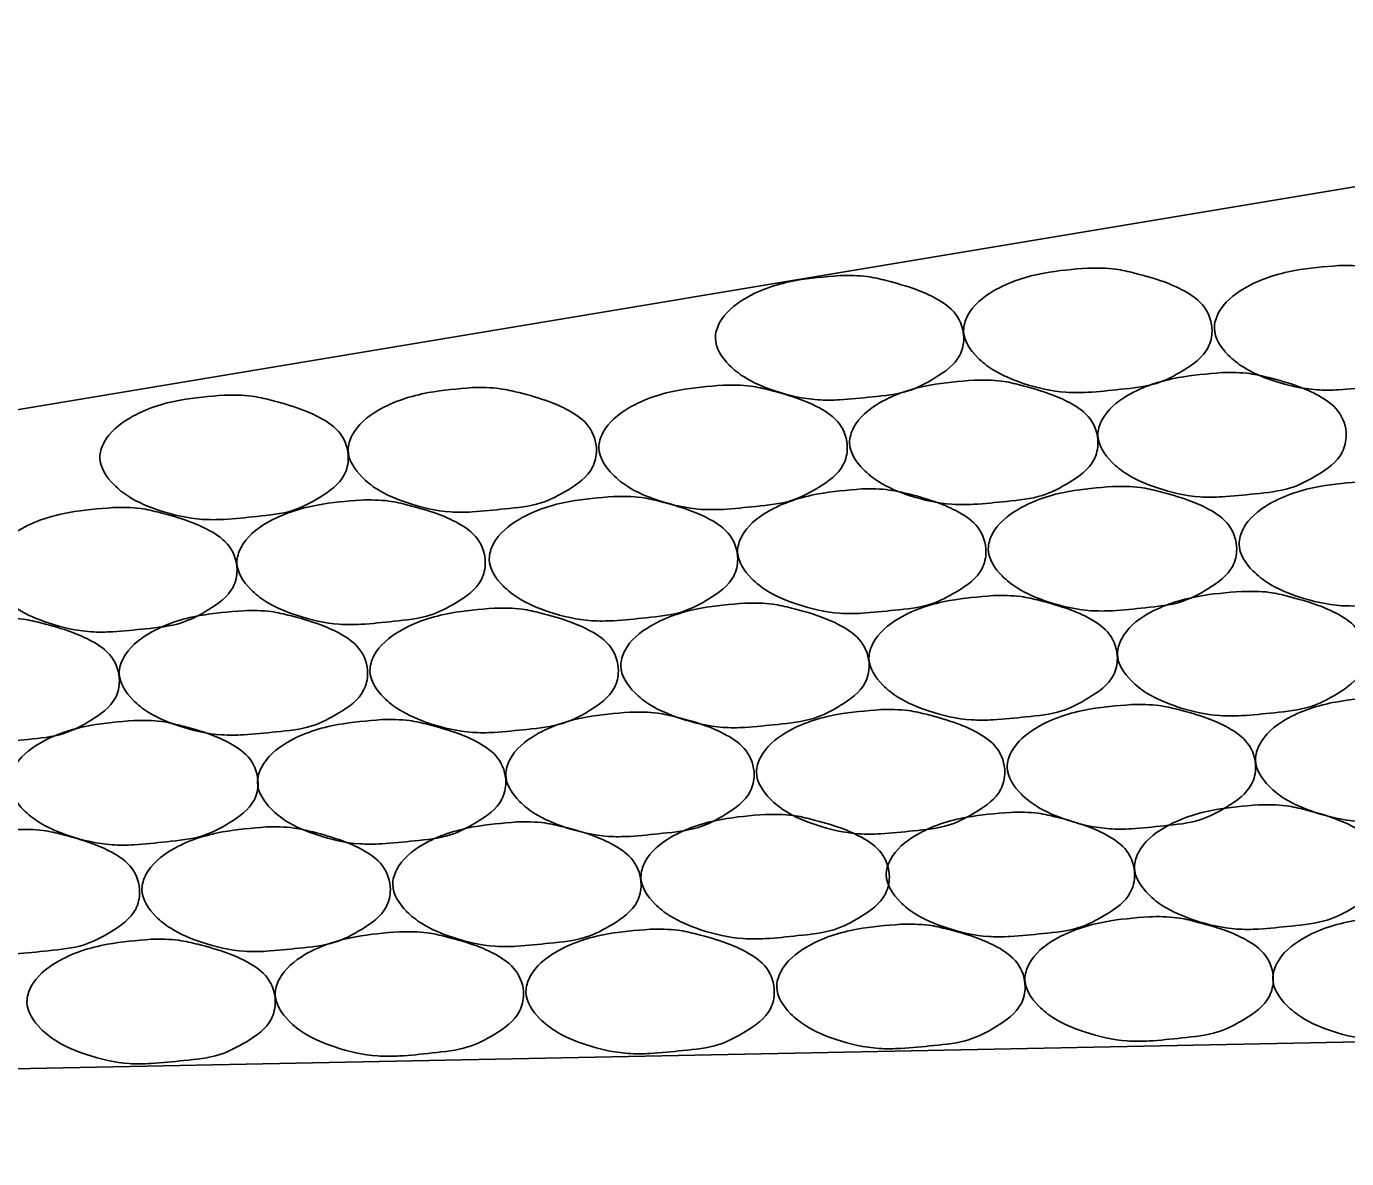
# Model space of a CAD drawing. Extents: x 60325 to 61047, y 53669 to 53767.
# Drawn here: x 60523.663 to 60525.324, y 53733.327 to 53734.751 of the extents above; entities that cross this region are included whole.
import ezdxf

# ---------------------------------------------------------------- set-up
doc = ezdxf.new("R2010")
doc.units = 0
doc.layers.add('R_Border Prem', color=7, linetype='Continuous')

msp = doc.modelspace()

# ---------------------------------------------------------------- linework, layer by layer
at = {"layer": 'R_Border Prem'}
for p in [(60526.5451, 53734.7512), (60571.5451, 53734.3978)]:
    msp.add_line(p, (60517.9991, 53733.3269), dxfattribs=at)
for points in [[(60524.998, 53734.4472), (60524.943, 53734.4409), (60524.8793, 53734.4184), (60524.8468, 53734.3872), (60524.8418, 53734.3684), (60524.8593, 53734.3347), (60524.878, 53734.3197), (60524.9168, 53734.3022), (60524.9705, 53734.2909), (60524.998, 53734.2909), (60525.0393, 53734.2947), (60525.0843, 53734.3022), (60525.118, 53734.3184), (60525.1493, 53734.3472), (60525.1543, 53734.3684), (60525.1443, 53734.3984), (60525.1193, 53734.4184), (60525.0943, 53734.4297), (60525.0568, 53734.4409), (60525.033, 53734.4459), (60524.998, 53734.4472)], [(60525.3135, 53734.4503), (60525.2585, 53734.4441), (60525.1947, 53734.4216), (60525.1622, 53734.3903), (60525.1572, 53734.3716), (60525.1747, 53734.3378), (60525.1935, 53734.3228), (60525.2322, 53734.3053), (60525.286, 53734.2941), (60525.3135, 53734.2941), (60525.3547, 53734.2978), (60525.3997, 53734.3053), (60525.4335, 53734.3216), (60525.4647, 53734.3503), (60525.4697, 53734.3716), (60525.4597, 53734.4016), (60525.4347, 53734.4216), (60525.4097, 53734.4328), (60525.3722, 53734.4441), (60525.3485, 53734.4491), (60525.3135, 53734.4503)], [(60524.6857, 53734.4377), (60524.6307, 53734.4315), (60524.5669, 53734.409), (60524.5344, 53734.3777), (60524.5294, 53734.359), (60524.5469, 53734.3252), (60524.5657, 53734.3102), (60524.6044, 53734.2927), (60524.6582, 53734.2815), (60524.6857, 53734.2815), (60524.7269, 53734.2852), (60524.7719, 53734.2927), (60524.8057, 53734.309), (60524.8369, 53734.3377), (60524.8419, 53734.359), (60524.8319, 53734.389), (60524.8069, 53734.409), (60524.7819, 53734.4202), (60524.7444, 53734.4315), (60524.7207, 53734.4365), (60524.6857, 53734.4377)], [(60525.1669, 53734.3157), (60525.1119, 53734.3094), (60525.0481, 53734.2869), (60525.0156, 53734.2557), (60525.0106, 53734.2369), (60525.0281, 53734.2032), (60525.0469, 53734.1882), (60525.0856, 53734.1707), (60525.1394, 53734.1594), (60525.1669, 53734.1594), (60525.2081, 53734.1632), (60525.2531, 53734.1707), (60525.2869, 53734.1869), (60525.3181, 53734.2157), (60525.3231, 53734.2369), (60525.3131, 53734.2669), (60525.2881, 53734.2869), (60525.2631, 53734.2982), (60525.2256, 53734.3094), (60525.2019, 53734.3144), (60525.1669, 53734.3157)], [(60524.2236, 53734.2968), (60524.1686, 53734.2905), (60524.1049, 53734.268), (60524.0724, 53734.2368), (60524.0674, 53734.218), (60524.0849, 53734.1843), (60524.1036, 53734.1693), (60524.1424, 53734.1518), (60524.1961, 53734.1405), (60524.2236, 53734.1405), (60524.2649, 53734.1443), (60524.3099, 53734.1518), (60524.3436, 53734.168), (60524.3749, 53734.1968), (60524.3799, 53734.218), (60524.3699, 53734.248), (60524.3449, 53734.268), (60524.3199, 53734.2793), (60524.2824, 53734.2905), (60524.2586, 53734.2955), (60524.2236, 53734.2968)], [(60524.5391, 53734.2999), (60524.4841, 53734.2937), (60524.4204, 53734.2712), (60524.3879, 53734.2399), (60524.3829, 53734.2212), (60524.4004, 53734.1874), (60524.4191, 53734.1724), (60524.4579, 53734.1549), (60524.5116, 53734.1437), (60524.5391, 53734.1437), (60524.5804, 53734.1474), (60524.6254, 53734.1549), (60524.6591, 53734.1712), (60524.6904, 53734.1999), (60524.6954, 53734.2212), (60524.6854, 53734.2512), (60524.6604, 53734.2712), (60524.6354, 53734.2824), (60524.5979, 53734.2937), (60524.5741, 53734.2987), (60524.5391, 53734.2999)], [(60524.8546, 53734.3062), (60524.7996, 53734.3), (60524.7358, 53734.2775), (60524.7033, 53734.2462), (60524.6983, 53734.2275), (60524.7158, 53734.1937), (60524.7346, 53734.1787), (60524.7733, 53734.1612), (60524.8271, 53734.15), (60524.8546, 53734.15), (60524.8958, 53734.1537), (60524.9408, 53734.1612), (60524.9746, 53734.1775), (60525.0058, 53734.2062), (60525.0108, 53734.2275), (60525.0008, 53734.2575), (60524.9758, 53734.2775), (60524.9508, 53734.2887), (60524.9133, 53734.3), (60524.8896, 53734.305), (60524.8546, 53734.3062)], [(60523.9113, 53734.2873), (60523.8563, 53734.2811), (60523.7926, 53734.2586), (60523.7601, 53734.2273), (60523.7551, 53734.2086), (60523.7726, 53734.1748), (60523.7913, 53734.1598), (60523.8301, 53734.1423), (60523.8838, 53734.1311), (60523.9113, 53734.1311), (60523.9526, 53734.1348), (60523.9976, 53734.1423), (60524.0313, 53734.1586), (60524.0626, 53734.1873), (60524.0676, 53734.2086), (60524.0576, 53734.2386), (60524.0326, 53734.2586), (60524.0076, 53734.2698), (60523.9701, 53734.2811), (60523.9463, 53734.2861), (60523.9113, 53734.2873)], [(60525.3446, 53734.1787), (60525.2896, 53734.1725), (60525.2258, 53734.15), (60525.1933, 53734.1187), (60525.1883, 53734.1), (60525.2058, 53734.0662), (60525.2246, 53734.0512), (60525.2633, 53734.0337), (60525.3171, 53734.0225), (60525.3446, 53734.0225), (60525.3858, 53734.0262), (60525.4308, 53734.0337), (60525.4646, 53734.05), (60525.4958, 53734.0787), (60525.5008, 53734.1), (60525.4908, 53734.13), (60525.4658, 53734.15), (60525.4408, 53734.1612), (60525.4033, 53734.1725), (60525.3796, 53734.1775), (60525.3446, 53734.1787)], [(60524.7136, 53734.1693), (60524.6586, 53734.163), (60524.5949, 53734.1405), (60524.5624, 53734.1093), (60524.5574, 53734.0905), (60524.5749, 53734.0568), (60524.5936, 53734.0418), (60524.6324, 53734.0243), (60524.6861, 53734.013), (60524.7136, 53734.013), (60524.7549, 53734.0168), (60524.7999, 53734.0243), (60524.8336, 53734.0405), (60524.8649, 53734.0693), (60524.8699, 53734.0905), (60524.8599, 53734.1205), (60524.8349, 53734.1405), (60524.8099, 53734.1518), (60524.7724, 53734.163), (60524.7486, 53734.168), (60524.7136, 53734.1693)], [(60525.0291, 53734.1724), (60524.9741, 53734.1662), (60524.9103, 53734.1437), (60524.8778, 53734.1124), (60524.8728, 53734.0937), (60524.8903, 53734.0599), (60524.9091, 53734.0449), (60524.9478, 53734.0274), (60525.0016, 53734.0162), (60525.0291, 53734.0162), (60525.0703, 53734.0199), (60525.1153, 53734.0274), (60525.1491, 53734.0437), (60525.1803, 53734.0724), (60525.1853, 53734.0937), (60525.1753, 53734.1237), (60525.1503, 53734.1437), (60525.1253, 53734.1549), (60525.0878, 53734.1662), (60525.0641, 53734.1712), (60525.0291, 53734.1724)], [(60523.7714, 53734.1459), (60523.7164, 53734.1397), (60523.6526, 53734.1172), (60523.6201, 53734.0859), (60523.6151, 53734.0672), (60523.6326, 53734.0334), (60523.6514, 53734.0184), (60523.6901, 53734.0009), (60523.7439, 53733.9897), (60523.7714, 53733.9897), (60523.8126, 53733.9934), (60523.8576, 53734.0009), (60523.8914, 53734.0172), (60523.9226, 53734.0459), (60523.9276, 53734.0672), (60523.9176, 53734.0972), (60523.8926, 53734.1172), (60523.8676, 53734.1284), (60523.8301, 53734.1397), (60523.8064, 53734.1447), (60523.7714, 53734.1459)], [(60524.0837, 53734.1554), (60524.0287, 53734.1491), (60523.965, 53734.1266), (60523.9325, 53734.0954), (60523.9275, 53734.0766), (60523.945, 53734.0429), (60523.9637, 53734.0279), (60524.0025, 53734.0104), (60524.0562, 53733.9991), (60524.0837, 53733.9991), (60524.125, 53734.0029), (60524.17, 53734.0104), (60524.2037, 53734.0266), (60524.235, 53734.0554), (60524.24, 53734.0766), (60524.23, 53734.1066), (60524.205, 53734.1266), (60524.18, 53734.1379), (60524.1425, 53734.1491), (60524.1187, 53734.1541), (60524.0837, 53734.1554)], [(60524.4013, 53734.1598), (60524.3463, 53734.1536), (60524.2825, 53734.1311), (60524.25, 53734.0998), (60524.245, 53734.0811), (60524.2625, 53734.0473), (60524.2813, 53734.0323), (60524.32, 53734.0148), (60524.3738, 53734.0036), (60524.4013, 53734.0036), (60524.4425, 53734.0073), (60524.4875, 53734.0148), (60524.5213, 53734.0311), (60524.5525, 53734.0598), (60524.5575, 53734.0811), (60524.5475, 53734.1111), (60524.5225, 53734.1311), (60524.4975, 53734.1423), (60524.46, 53734.1536), (60524.4363, 53734.1586), (60524.4013, 53734.1598)], [(60524.879, 53734.0351), (60524.824, 53734.0289), (60524.7602, 53734.0064), (60524.7277, 53733.9751), (60524.7227, 53733.9564), (60524.7402, 53733.9226), (60524.759, 53733.9076), (60524.7977, 53733.8901), (60524.8515, 53733.8789), (60524.879, 53733.8789), (60524.9202, 53733.8826), (60524.9652, 53733.8901), (60524.999, 53733.9064), (60525.0302, 53733.9351), (60525.0352, 53733.9564), (60525.0252, 53733.9864), (60525.0002, 53734.0064), (60524.9752, 53734.0176), (60524.9377, 53734.0289), (60524.914, 53734.0339), (60524.879, 53734.0351)], [(60525.1916, 53734.0404), (60525.1366, 53734.0342), (60525.0728, 53734.0117), (60525.0403, 53733.9804), (60525.0353, 53733.9617), (60525.0528, 53733.9279), (60525.0716, 53733.9129), (60525.1103, 53733.8954), (60525.1641, 53733.8842), (60525.1916, 53733.8842), (60525.2328, 53733.8879), (60525.2778, 53733.8954), (60525.3116, 53733.9117), (60525.3428, 53733.9404), (60525.3478, 53733.9617), (60525.3378, 53733.9917), (60525.3128, 53734.0117), (60525.2878, 53734.0229), (60525.2503, 53734.0342), (60525.2266, 53734.0392), (60525.1916, 53734.0404)], [(60523.9357, 53734.0162), (60523.8807, 53734.01), (60523.8169, 53733.9875), (60523.7844, 53733.9562), (60523.7794, 53733.9375), (60523.7969, 53733.9037), (60523.8157, 53733.8887), (60523.8544, 53733.8712), (60523.9082, 53733.86), (60523.9357, 53733.86), (60523.9769, 53733.8637), (60524.0219, 53733.8712), (60524.0557, 53733.8875), (60524.0869, 53733.9162), (60524.0919, 53733.9375), (60524.0819, 53733.9675), (60524.0569, 53733.9875), (60524.0319, 53733.9987), (60523.9944, 53734.01), (60523.9707, 53734.015), (60523.9357, 53734.0162)], [(60524.2512, 53734.0194), (60524.1962, 53734.0131), (60524.1324, 53733.9906), (60524.0999, 53733.9594), (60524.0949, 53733.9406), (60524.1124, 53733.9069), (60524.1312, 53733.8919), (60524.1699, 53733.8744), (60524.2237, 53733.8631), (60524.2512, 53733.8631), (60524.2924, 53733.8669), (60524.3374, 53733.8744), (60524.3712, 53733.8906), (60524.4024, 53733.9194), (60524.4074, 53733.9406), (60524.3974, 53733.9706), (60524.3724, 53733.9906), (60524.3474, 53734.0019), (60524.3099, 53734.0131), (60524.2862, 53734.0181), (60524.2512, 53734.0194)], [(60524.5666, 53734.0257), (60524.5116, 53734.0194), (60524.4479, 53733.9969), (60524.4154, 53733.9657), (60524.4104, 53733.9469), (60524.4279, 53733.9132), (60524.4466, 53733.8982), (60524.4854, 53733.8807), (60524.5391, 53733.8694), (60524.5666, 53733.8694), (60524.6079, 53733.8732), (60524.6529, 53733.8807), (60524.6866, 53733.8969), (60524.7179, 53733.9257), (60524.7229, 53733.9469), (60524.7129, 53733.9769), (60524.6879, 53733.9969), (60524.6629, 53734.0082), (60524.6254, 53734.0194), (60524.6016, 53734.0244), (60524.5666, 53734.0257)], [(60523.6234, 53734.0067), (60523.5684, 53734.0005), (60523.5046, 53733.978), (60523.4721, 53733.9467), (60523.4671, 53733.928), (60523.4846, 53733.8942), (60523.5034, 53733.8792), (60523.5421, 53733.8617), (60523.5959, 53733.8505), (60523.6234, 53733.8505), (60523.6646, 53733.8542), (60523.7096, 53733.8617), (60523.7434, 53733.878), (60523.7746, 53733.9067), (60523.7796, 53733.928), (60523.7696, 53733.958), (60523.7446, 53733.978), (60523.7196, 53733.9892), (60523.6821, 53734.0005), (60523.6584, 53734.0055), (60523.6234, 53734.0067)], [(60525.0529, 53733.8981), (60524.9979, 53733.8918), (60524.9341, 53733.8693), (60524.9016, 53733.8381), (60524.8966, 53733.8193), (60524.9141, 53733.7856), (60524.9329, 53733.7706), (60524.9716, 53733.7531), (60525.0254, 53733.7418), (60525.0529, 53733.7418), (60525.0941, 53733.7456), (60525.1391, 53733.7531), (60525.1729, 53733.7693), (60525.2041, 53733.7981), (60525.2091, 53733.8193), (60525.1991, 53733.8493), (60525.1741, 53733.8693), (60525.1491, 53733.8806), (60525.1116, 53733.8918), (60525.0879, 53733.8968), (60525.0529, 53733.8981)], [(60525.3652, 53733.9075), (60525.3102, 53733.9013), (60525.2464, 53733.8788), (60525.2139, 53733.8475), (60525.2089, 53733.8288), (60525.2264, 53733.795), (60525.2452, 53733.78), (60525.2839, 53733.7625), (60525.3377, 53733.7513), (60525.3652, 53733.7513), (60525.4064, 53733.755), (60525.4514, 53733.7625), (60525.4852, 53733.7788), (60525.5164, 53733.8075), (60525.5214, 53733.8288), (60525.5114, 53733.8588), (60525.4864, 53733.8788), (60525.4614, 53733.89), (60525.4239, 53733.9013), (60525.4002, 53733.9063), (60525.3652, 53733.9075)], [(60524.4219, 53733.8886), (60524.3669, 53733.8823), (60524.3032, 53733.8598), (60524.2707, 53733.8286), (60524.2657, 53733.8098), (60524.2832, 53733.7761), (60524.3019, 53733.7611), (60524.3407, 53733.7436), (60524.3944, 53733.7323), (60524.4219, 53733.7323), (60524.4632, 53733.7361), (60524.5082, 53733.7436), (60524.5419, 53733.7598), (60524.5732, 53733.7886), (60524.5782, 53733.8098), (60524.5682, 53733.8398), (60524.5432, 53733.8598), (60524.5182, 53733.8711), (60524.4807, 53733.8823), (60524.4569, 53733.8873), (60524.4219, 53733.8886)], [(60524.7374, 53733.8917), (60524.6824, 53733.8855), (60524.6186, 53733.863), (60524.5861, 53733.8317), (60524.5811, 53733.813), (60524.5986, 53733.7792), (60524.6174, 53733.7642), (60524.6561, 53733.7467), (60524.7099, 53733.7355), (60524.7374, 53733.7355), (60524.7786, 53733.7392), (60524.8236, 53733.7467), (60524.8574, 53733.763), (60524.8886, 53733.7917), (60524.8936, 53733.813), (60524.8836, 53733.843), (60524.8586, 53733.863), (60524.8336, 53733.8742), (60524.7961, 53733.8855), (60524.7724, 53733.8905), (60524.7374, 53733.8917)], [(60523.7979, 53733.878), (60523.7429, 53733.8717), (60523.6791, 53733.8492), (60523.6466, 53733.818), (60523.6416, 53733.7992), (60523.6591, 53733.7655), (60523.6779, 53733.7505), (60523.7166, 53733.733), (60523.7704, 53733.7217), (60523.7979, 53733.7217), (60523.8391, 53733.7255), (60523.8841, 53733.733), (60523.9179, 53733.7492), (60523.9491, 53733.778), (60523.9541, 53733.7992), (60523.9441, 53733.8292), (60523.9191, 53733.8492), (60523.8941, 53733.8605), (60523.8566, 53733.8717), (60523.8329, 53733.8767), (60523.7979, 53733.878)], [(60524.1096, 53733.8791), (60524.0546, 53733.8729), (60523.9908, 53733.8504), (60523.9583, 53733.8191), (60523.9533, 53733.8004), (60523.9708, 53733.7666), (60523.9896, 53733.7516), (60524.0283, 53733.7341), (60524.0821, 53733.7229), (60524.1096, 53733.7229), (60524.1508, 53733.7266), (60524.1958, 53733.7341), (60524.2296, 53733.7504), (60524.2608, 53733.7791), (60524.2658, 53733.8004), (60524.2558, 53733.8304), (60524.2308, 53733.8504), (60524.2058, 53733.8616), (60524.1683, 53733.8729), (60524.1446, 53733.8779), (60524.1096, 53733.8791)], [(60525.2129, 53733.772), (60525.1579, 53733.7657), (60525.0942, 53733.7432), (60525.0617, 53733.712), (60525.0567, 53733.6932), (60525.0742, 53733.6595), (60525.0929, 53733.6445), (60525.1317, 53733.627), (60525.1854, 53733.6157), (60525.2129, 53733.6157), (60525.2542, 53733.6195), (60525.2992, 53733.627), (60525.3329, 53733.6432), (60525.3642, 53733.672), (60525.3692, 53733.6932), (60525.3592, 53733.7232), (60525.3342, 53733.7432), (60525.3092, 53733.7545), (60525.2717, 53733.7657), (60525.2479, 53733.7707), (60525.2129, 53733.772)], [(60524.2798, 53733.7504), (60524.2248, 53733.7441), (60524.161, 53733.7216), (60524.1285, 53733.6904), (60524.1235, 53733.6716), (60524.141, 53733.6379), (60524.1598, 53733.6229), (60524.1985, 53733.6054), (60524.2523, 53733.5941), (60524.2798, 53733.5941), (60524.321, 53733.5979), (60524.366, 53733.6054), (60524.3998, 53733.6216), (60524.431, 53733.6504), (60524.436, 53733.6716), (60524.426, 53733.7016), (60524.401, 53733.7216), (60524.376, 53733.7329), (60524.3385, 53733.7441), (60524.3148, 53733.7491), (60524.2798, 53733.7504)], [(60524.5921, 53733.7599), (60524.5371, 53733.7536), (60524.4733, 53733.7311), (60524.4408, 53733.6999), (60524.4358, 53733.6811), (60524.4533, 53733.6474), (60524.4721, 53733.6324), (60524.5108, 53733.6149), (60524.5646, 53733.6036), (60524.5921, 53733.6036), (60524.6333, 53733.6074), (60524.6783, 53733.6149), (60524.7121, 53733.6311), (60524.7433, 53733.6599), (60524.7483, 53733.6811), (60524.7383, 53733.7111), (60524.7133, 53733.7311), (60524.6883, 53733.7424), (60524.6508, 53733.7536), (60524.6271, 53733.7586), (60524.5921, 53733.7599)], [(60524.9006, 53733.7625), (60524.8456, 53733.7563), (60524.7819, 53733.7338), (60524.7494, 53733.7025), (60524.7444, 53733.6838), (60524.7619, 53733.65), (60524.7806, 53733.635), (60524.8194, 53733.6175), (60524.8731, 53733.6063), (60524.9006, 53733.6063), (60524.9419, 53733.61), (60524.9869, 53733.6175), (60525.0206, 53733.6338), (60525.0519, 53733.6625), (60525.0569, 53733.6838), (60525.0469, 53733.7138), (60525.0219, 53733.7338), (60524.9969, 53733.745), (60524.9594, 53733.7563), (60524.9356, 53733.7613), (60524.9006, 53733.7625)], [(60523.6488, 53733.7409), (60523.5938, 53733.7347), (60523.5301, 53733.7122), (60523.4976, 53733.6809), (60523.4926, 53733.6622), (60523.5101, 53733.6284), (60523.5288, 53733.6134), (60523.5676, 53733.5959), (60523.6213, 53733.5847), (60523.6488, 53733.5847), (60523.6901, 53733.5884), (60523.7351, 53733.5959), (60523.7688, 53733.6122), (60523.8001, 53733.6409), (60523.8051, 53733.6622), (60523.7951, 53733.6922), (60523.7701, 53733.7122), (60523.7451, 53733.7234), (60523.7076, 53733.7347), (60523.6838, 53733.7397), (60523.6488, 53733.7409)], [(60523.9643, 53733.7441), (60523.9093, 53733.7378), (60523.8455, 53733.7153), (60523.813, 53733.6841), (60523.808, 53733.6653), (60523.8255, 53733.6316), (60523.8443, 53733.6166), (60523.883, 53733.5991), (60523.9368, 53733.5878), (60523.9643, 53733.5878), (60524.0055, 53733.5916), (60524.0505, 53733.5991), (60524.0843, 53733.6153), (60524.1155, 53733.6441), (60524.1205, 53733.6653), (60524.1105, 53733.6953), (60524.0855, 53733.7153), (60524.0605, 53733.7266), (60524.023, 53733.7378), (60523.9993, 53733.7428), (60523.9643, 53733.7441)], [(60525.0751, 53733.6312), (60525.0201, 53733.6249), (60524.9564, 53733.6024), (60524.9239, 53733.5712), (60524.9189, 53733.5524), (60524.9364, 53733.5187), (60524.9551, 53733.5037), (60524.9939, 53733.4862), (60525.0476, 53733.4749), (60525.0751, 53733.4749), (60525.1164, 53733.4787), (60525.1614, 53733.4862), (60525.1951, 53733.5024), (60525.2264, 53733.5312), (60525.2314, 53733.5524), (60525.2214, 53733.5824), (60525.1964, 53733.6024), (60525.1714, 53733.6137), (60525.1339, 53733.6249), (60525.1101, 53733.6299), (60525.0751, 53733.6312)], [(60525.3869, 53733.6322), (60525.3319, 53733.626), (60525.2682, 53733.6035), (60525.2357, 53733.5722), (60525.2307, 53733.5535), (60525.2482, 53733.5197), (60525.2669, 53733.5047), (60525.3057, 53733.4872), (60525.3594, 53733.476), (60525.3869, 53733.476), (60525.4282, 53733.4797), (60525.4732, 53733.4872), (60525.5069, 53733.5035), (60525.5382, 53733.5322), (60525.5432, 53733.5535), (60525.5332, 53733.5835), (60525.5082, 53733.6035), (60525.4832, 53733.6147), (60525.4457, 53733.626), (60525.4219, 53733.631), (60525.3869, 53733.6322)], [(60524.4473, 53733.6154), (60524.3923, 53733.6092), (60524.3286, 53733.5867), (60524.2961, 53733.5554), (60524.2911, 53733.5367), (60524.3086, 53733.5029), (60524.3273, 53733.4879), (60524.3661, 53733.4704), (60524.4198, 53733.4592), (60524.4473, 53733.4592), (60524.4886, 53733.4629), (60524.5336, 53733.4704), (60524.5673, 53733.4867), (60524.5986, 53733.5154), (60524.6036, 53733.5367), (60524.5936, 53733.5667), (60524.5686, 53733.5867), (60524.5436, 53733.5979), (60524.5061, 53733.6092), (60524.4823, 53733.6142), (60524.4473, 53733.6154)], [(60524.7628, 53733.6217), (60524.7078, 53733.6155), (60524.6441, 53733.593), (60524.6116, 53733.5617), (60524.6066, 53733.543), (60524.6241, 53733.5092), (60524.6428, 53733.4942), (60524.6816, 53733.4767), (60524.7353, 53733.4655), (60524.7628, 53733.4655), (60524.8041, 53733.4692), (60524.8491, 53733.4767), (60524.8828, 53733.493), (60524.9141, 53733.5217), (60524.9191, 53733.543), (60524.9091, 53733.573), (60524.8841, 53733.593), (60524.8591, 53733.6042), (60524.8216, 53733.6155), (60524.7978, 53733.6205), (60524.7628, 53733.6217)], [(60523.8195, 53733.6028), (60523.7645, 53733.5965), (60523.7008, 53733.574), (60523.6683, 53733.5428), (60523.6633, 53733.524), (60523.6808, 53733.4903), (60523.6995, 53733.4753), (60523.7383, 53733.4578), (60523.792, 53733.4465), (60523.8195, 53733.4465), (60523.8608, 53733.4503), (60523.9058, 53733.4578), (60523.9395, 53733.474), (60523.9708, 53733.5028), (60523.9758, 53733.524), (60523.9658, 53733.554), (60523.9408, 53733.574), (60523.9158, 53733.5853), (60523.8783, 53733.5965), (60523.8545, 53733.6015), (60523.8195, 53733.6028)], [(60524.1319, 53733.6123), (60524.0769, 53733.606), (60524.0131, 53733.5835), (60523.9806, 53733.5523), (60523.9756, 53733.5335), (60523.9931, 53733.4998), (60524.0119, 53733.4848), (60524.0506, 53733.4673), (60524.1044, 53733.456), (60524.1319, 53733.456), (60524.1731, 53733.4598), (60524.2181, 53733.4673), (60524.2519, 53733.4835), (60524.2831, 53733.5123), (60524.2881, 53733.5335), (60524.2781, 53733.5635), (60524.2531, 53733.5835), (60524.2281, 53733.5948), (60524.1906, 53733.606), (60524.1669, 53733.611), (60524.1319, 53733.6123)]]:
    msp.add_spline(points, degree=3, dxfattribs=at)

doc.saveas('drawing.dxf')
